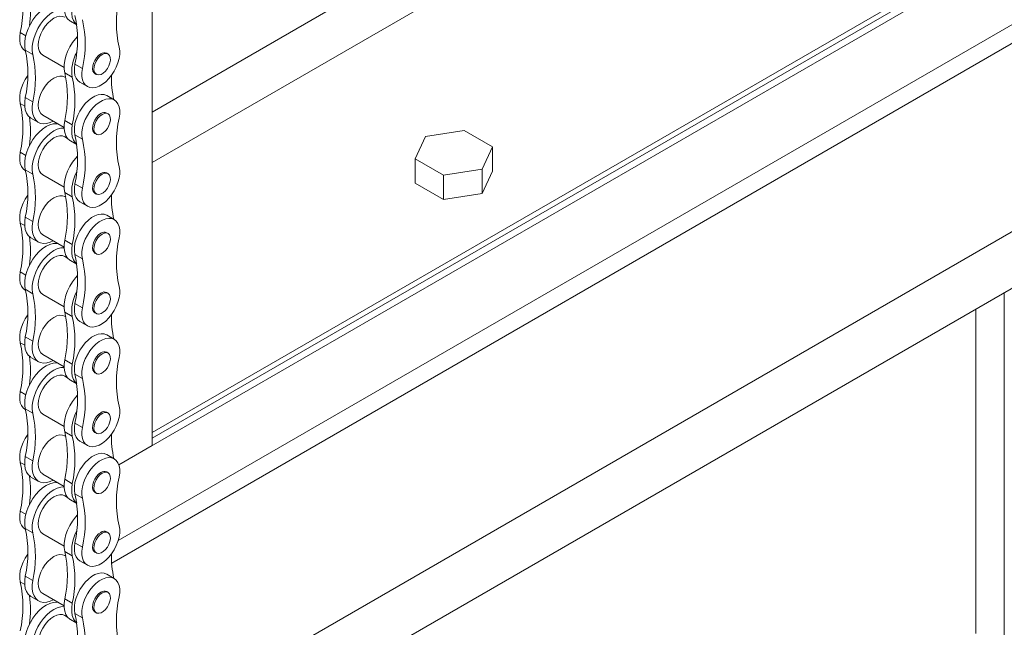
# Model space of a CAD drawing. Header units: millimetres. Extents: x 525 to 29324, y 175 to 20618.
# Tile 454 of 588: x 24885 to 25311, y 12647 to 12911. Entities that reach past the tile are written whole.
import ezdxf

# ---------------------------------------------------------------- set-up
doc = ezdxf.new("R2010")
doc.units = ezdxf.units.MM
doc.linetypes.add('SLD-Continua', pattern=[0])

msp = doc.modelspace()

# ---------------------------------------------------------------- linework, layer by layer
at = {"color": 7, "linetype": 'SLD-Continua', "lineweight": 18, "ltscale": 35}
for p, q in [((24941.9, 13296.33), (24941.9, 12726.29)), ((24941.9, 13296.33), (24941.9, 12726.29)), ((24941.9, 13296.33), (24941.9, 12726.29)), ((24941.9, 13296.33), (24941.9, 12726.29)), ((24941.9, 13296.33), (24941.9, 12726.29)), ((24941.9, 13296.33), (24941.9, 12726.29)), ((24941.9, 13296.33), (24941.9, 12726.29)), ((24941.9, 13296.33), (24941.9, 12726.29)), ((24941.9, 12848.91), (25406.21, 13116.88)), ((24941.9, 12848.91), (25406.21, 13116.88)), ((24941.9, 12848.91), (25406.21, 13116.88)), ((24941.9, 12848.91), (25406.21, 13116.88)), ((24941.9, 12848.91), (25406.21, 13116.88)), ((24941.9, 12848.91), (25406.21, 13116.88)), ((24941.9, 12848.91), (25406.21, 13116.88)), ((24941.9, 12848.91), (25406.21, 13116.88)), ((24941.9, 12870.82), (25310.14, 13083.35)), ((24941.9, 12870.82), (25310.14, 13083.35)), ((24941.9, 12870.82), (25310.14, 13083.35)), ((24941.9, 12870.82), (25310.14, 13083.35)), ((24941.9, 12870.82), (25310.14, 13083.35)), ((24941.9, 12870.82), (25310.14, 13083.35)), ((24941.9, 12870.82), (25310.14, 13083.35)), ((24941.9, 12870.82), (25310.14, 13083.35)), ((24927.46, 12717.95), (25514.81, 13056.94)), ((24927.46, 12717.95), (25514.81, 13056.94)), ((24927.46, 12717.95), (25514.81, 13056.94)), ((24927.46, 12717.95), (25514.81, 13056.94)), ((24927.46, 12717.95), (25514.81, 13056.94)), ((24927.46, 12717.95), (25514.81, 13056.94)), ((24927.46, 12717.95), (25514.81, 13056.94)), ((24927.46, 12717.95), (25514.81, 13056.94)), ((25478, 13041.28), (24941.9, 12731.87)), ((25478, 13041.28), (24941.9, 12731.87)), ((25478, 13041.28), (24941.9, 12731.87)), ((25478, 13041.28), (24941.9, 12731.87)), ((25478, 13041.28), (24941.9, 12731.87)), ((25478, 13041.28), (24941.9, 12731.87)), ((25478, 13041.28), (24941.9, 12731.87)), ((25478, 13041.28), (24941.9, 12731.87)), ((24941.9, 12729.5), (25480.05, 13040.09)), ((24941.9, 12729.5), (25480.05, 13040.09)), ((24941.9, 12729.5), (25480.05, 13040.09)), ((24941.9, 12729.5), (25480.05, 13040.09)), ((24941.9, 12729.5), (25480.05, 13040.09)), ((24941.9, 12729.5), (25480.05, 13040.09)), ((24941.9, 12729.5), (25480.05, 13040.09)), ((24941.9, 12729.5), (25480.05, 13040.09)), ((25517.26, 13025.69), (24927.25, 12685.17)), ((25517.26, 13025.69), (24927.25, 12685.17)), ((25517.26, 13025.69), (24927.25, 12685.17)), ((25514.82, 13016.12), (24924.39, 12675.35)), ((25514.82, 13016.12), (24924.39, 12675.35)), ((25514.82, 13016.12), (24924.39, 12675.35)), ((25513.83, 12933.88), (24926.54, 12594.93)), ((25513.83, 12933.88), (24926.54, 12594.93)), ((25513.83, 12933.88), (24926.54, 12594.93)), ((24906.5, 12910.19), (24909.26, 12908.6)), ((24924.59, 12569.3), (25514.01, 12909.49)), ((24924.59, 12569.3), (25514.01, 12909.49)), ((24924.59, 12569.3), (25514.01, 12909.49)), ((24924.59, 12569.3), (25514.01, 12909.49)), ((24924.59, 12569.3), (25514.01, 12909.49)), ((24924.59, 12569.3), (25514.01, 12909.49)), ((24924.59, 12569.3), (25514.01, 12909.49)), ((24924.59, 12569.3), (25514.01, 12909.49)), ((24924.59, 12569.3), (25514.01, 12909.49)), ((24924.59, 12569.3), (25514.01, 12909.49)), ((24884.75, 12905.28), (24887.15, 12903.89)), ((24886.89, 12897.41), (24887.05, 12897.32)), ((24886.95, 12897.69), (24890.22, 12895.81)), ((24894.51, 12895.43), (24903.77, 12890.09)), ((24922.81, 12895.98), (24922.22, 12896.32)), ((24911.72, 12889.71), (24908.45, 12891.6)), ((24907.32, 12885.94), (24904.05, 12887.82)), ((24917.13, 12887.5), (24917.72, 12887.16)), ((24904.51, 12885.73), (24904.04, 12886)), ((24910.6, 12883.73), (24913.87, 12881.84)), ((24884.75, 12874.56), (24886.69, 12873.44)), ((24886.95, 12877.07), (24890.22, 12875.18)), ((24925.49, 12876.05), (24922.22, 12877.93)), ((24922.81, 12870.05), (24922.22, 12870.39)), ((24889.41, 12868.2), (24892.67, 12866.31)), ((24894.51, 12869.51), (24903.77, 12864.16)), ((24907.32, 12865.31), (24904.05, 12867.2)), ((24917.13, 12861.57), (24917.72, 12861.23)), ((25077.2, 12862.83), (25060.47, 12860.25)), ((25077.2, 12862.83), (25060.47, 12860.25)), ((25077.2, 12862.83), (25060.47, 12860.25)), ((25089.44, 12855.77), (25077.2, 12862.83)), ((25089.44, 12855.77), (25077.2, 12862.83)), ((25089.44, 12855.77), (25077.2, 12862.83)), ((24905.29, 12859.35), (24904.04, 12860.08)), ((24906.5, 12858.33), (24909.26, 12856.74)), ((24911.72, 12859), (24908.45, 12860.88)), ((25060.47, 12860.25), (25055.98, 12850.59)), ((25060.47, 12860.25), (25055.98, 12850.59)), ((25060.47, 12860.25), (25055.98, 12850.59)), ((24884.75, 12853.42), (24887.15, 12852.03)), ((25084.96, 12846.11), (25089.44, 12855.77)), ((25084.96, 12846.11), (25089.44, 12855.77)), ((25084.96, 12846.11), (25089.44, 12855.77)), ((25089.44, 12845.15), (25089.44, 12855.77)), ((25089.44, 12845.15), (25089.44, 12855.77)), ((25089.44, 12845.15), (25089.44, 12855.77)), ((25055.98, 12850.59), (25068.23, 12843.52)), ((25055.98, 12839.98), (25055.98, 12850.59)), ((25055.98, 12850.59), (25068.23, 12843.52)), ((25055.98, 12839.98), (25055.98, 12850.59)), ((25055.98, 12850.59), (25068.23, 12843.52)), ((25055.98, 12839.98), (25055.98, 12850.59)), ((24886.89, 12845.55), (24887.05, 12845.46)), ((24886.95, 12845.83), (24890.22, 12843.95)), ((24922.81, 12844.13), (24922.22, 12844.47)), ((25068.23, 12843.52), (25084.96, 12846.11)), ((25068.23, 12843.52), (25084.96, 12846.11)), ((25068.23, 12843.52), (25084.96, 12846.11)), ((25084.96, 12835.49), (25084.96, 12846.11)), ((25084.96, 12835.49), (25084.96, 12846.11)), ((25084.96, 12835.49), (25084.96, 12846.11)), ((25084.96, 12835.49), (25089.44, 12845.15)), ((25084.96, 12835.49), (25089.44, 12845.15)), ((25084.96, 12835.49), (25089.44, 12845.15)), ((24894.51, 12843.58), (24903.77, 12838.24)), ((24911.72, 12837.85), (24908.45, 12839.74)), ((25055.98, 12839.98), (25068.23, 12832.91)), ((25055.98, 12839.98), (25068.23, 12832.91)), ((25055.98, 12839.98), (25068.23, 12832.91)), ((25068.23, 12832.91), (25068.23, 12843.52)), ((25068.23, 12832.91), (25068.23, 12843.52)), ((25068.23, 12832.91), (25068.23, 12843.52)), ((24907.32, 12834.08), (24904.05, 12835.97)), ((24917.13, 12835.64), (24917.72, 12835.3)), ((25068.23, 12832.91), (25084.96, 12835.49)), ((25068.23, 12832.91), (25084.96, 12835.49)), ((25068.23, 12832.91), (25084.96, 12835.49)), ((24904.51, 12833.88), (24904.04, 12834.15)), ((24910.6, 12831.87), (24913.87, 12829.98)), ((24884.75, 12822.71), (24886.69, 12821.58)), ((24886.95, 12825.21), (24890.22, 12823.32)), ((24925.49, 12824.19), (24922.22, 12826.08)), ((24922.81, 12818.2), (24922.22, 12818.54)), ((24889.41, 12816.34), (24892.67, 12814.46)), ((24894.51, 12817.65), (24903.77, 12812.31)), ((24907.32, 12813.46), (24904.05, 12815.34)), ((24905.29, 12807.49), (24904.04, 12808.22)), ((24906.5, 12806.47), (24909.26, 12804.88)), ((24911.72, 12807.14), (24908.45, 12809.03)), ((24917.13, 12809.71), (24917.72, 12809.37)), ((24884.75, 12801.56), (24887.15, 12800.18)), ((24886.89, 12793.69), (24887.05, 12793.61)), ((24886.95, 12793.98), (24890.22, 12792.09)), ((24894.51, 12791.72), (24903.77, 12786.38)), ((24922.81, 12792.27), (24922.22, 12792.61)), ((25311.36, 12578.2), (25311.36, 12792.53)), ((25311.36, 12578.2), (25311.36, 12792.53)), ((25311.36, 12578.2), (25311.36, 12792.53)), ((25311.36, 12578.2), (25311.36, 12792.53)), ((25311.36, 12578.2), (25311.36, 12792.53)), ((25311.36, 12578.2), (25311.36, 12792.53)), ((25311.36, 12578.2), (25311.36, 12792.53)), ((25311.36, 12578.2), (25311.36, 12792.53)), ((25311.36, 12578.2), (25311.36, 12792.53)), ((25311.36, 12578.2), (25311.36, 12792.53)), ((24911.72, 12786), (24908.45, 12787.88)), ((25298.99, 12644.81), (25298.99, 12785.38)), ((25298.99, 12644.81), (25298.99, 12785.38)), ((25298.99, 12644.81), (25298.99, 12785.38)), ((25298.99, 12644.81), (25298.99, 12785.38)), ((25298.99, 12644.81), (25298.99, 12785.38)), ((25298.99, 12644.81), (25298.99, 12785.38)), ((25298.99, 12644.81), (25298.99, 12785.38)), ((25298.99, 12644.81), (25298.99, 12785.38)), ((25298.99, 12644.81), (25298.99, 12785.38)), ((25298.99, 12644.81), (25298.99, 12785.38)), ((24904.51, 12782.02), (24904.04, 12782.29)), ((24907.32, 12782.22), (24904.05, 12784.11)), ((24910.6, 12780.01), (24913.87, 12778.13)), ((24917.13, 12783.78), (24917.72, 12783.44)), ((24886.95, 12773.35), (24890.22, 12771.47)), ((24925.49, 12772.34), (24922.22, 12774.22)), ((24884.75, 12770.85), (24886.69, 12769.73)), ((24889.41, 12764.49), (24892.67, 12762.6)), ((24894.51, 12765.79), (24903.77, 12760.45)), ((24907.32, 12761.6), (24904.05, 12763.48)), ((24922.81, 12766.34), (24922.22, 12766.68)), ((24905.29, 12755.64), (24904.04, 12756.36)), ((24906.5, 12754.62), (24909.26, 12753.03)), ((24911.72, 12755.28), (24908.45, 12757.17)), ((24917.13, 12757.85), (24917.72, 12757.52)), ((24884.75, 12749.71), (24887.15, 12748.32)), ((24886.89, 12741.84), (24887.05, 12741.75)), ((24886.95, 12742.12), (24890.22, 12740.24)), ((24894.51, 12739.86), (24903.77, 12734.52)), ((24922.81, 12740.41), (24922.22, 12740.75)), ((24911.72, 12734.14), (24908.45, 12736.03)), ((24904.51, 12730.16), (24904.04, 12730.43)), ((24907.32, 12730.37), (24904.05, 12732.25)), ((24917.13, 12731.93), (24917.72, 12731.59)), ((24910.6, 12728.16), (24913.87, 12726.27)), ((24927.46, 12717.95), (24941.9, 12726.29)), ((24927.46, 12717.95), (24941.9, 12726.29)), ((24927.46, 12717.95), (24941.9, 12726.29)), ((24927.46, 12717.95), (24941.9, 12726.29)), ((24927.46, 12717.95), (24941.9, 12726.29)), ((24927.46, 12717.95), (24941.9, 12726.29)), ((24927.46, 12717.95), (24941.9, 12726.29)), ((24927.46, 12717.95), (24941.9, 12726.29)), ((24886.95, 12721.5), (24890.22, 12719.61)), ((24925.49, 12720.48), (24922.22, 12722.36)), ((24884.75, 12718.99), (24886.69, 12717.87)), ((24889.41, 12712.63), (24892.67, 12710.74)), ((24894.51, 12713.93), (24903.77, 12708.59)), ((24907.32, 12709.74), (24904.05, 12711.63)), ((24922.81, 12714.48), (24922.22, 12714.82)), ((24905.29, 12703.78), (24904.04, 12704.51)), ((24911.72, 12703.43), (24908.45, 12705.31)), ((24917.13, 12706), (24917.72, 12705.66)), ((24906.5, 12702.76), (24909.26, 12701.17)), ((24884.75, 12697.85), (24887.15, 12696.46)), ((24886.95, 12690.26), (24890.22, 12688.38)), ((24886.89, 12689.98), (24887.05, 12689.89)), ((24894.51, 12688.01), (24903.77, 12682.67)), ((24922.81, 12688.56), (24922.22, 12688.89)), ((24911.72, 12682.28), (24908.45, 12684.17)), ((24904.51, 12678.31), (24904.04, 12678.58)), ((24907.32, 12678.51), (24904.05, 12680.4)), ((24917.13, 12680.07), (24917.72, 12679.73)), ((24910.6, 12676.3), (24913.87, 12674.41)), ((24886.95, 12669.64), (24890.22, 12667.75)), ((24925.49, 12668.62), (24922.22, 12670.51)), ((24884.75, 12667.14), (24886.69, 12666.01)), ((24889.41, 12660.77), (24892.67, 12658.89)), ((24894.51, 12662.08), (24903.77, 12656.74)), ((24922.81, 12662.63), (24922.22, 12662.97)), ((24907.32, 12657.89), (24904.05, 12659.77)), ((24905.29, 12651.92), (24904.04, 12652.65)), ((24911.72, 12651.57), (24908.45, 12653.46)), ((24917.13, 12654.14), (24917.72, 12653.8)), ((24906.5, 12650.9), (24909.26, 12649.31))]:
    msp.add_line(p, q, dxfattribs=at)
at = {"color": 7, "linetype": 'SLD-Continua', "lineweight": 18, "ltscale": 35, "flags": 128}
for points in [[(24901.12, 12917.55), (24900.46, 12917.62), (24899.04, 12917.52), (24897.55, 12917.1), (24896.01, 12916.36), (24894.47, 12915.32), (24892.98, 12914.02), (24891.56, 12912.49), (24890.27, 12910.77), (24889.14, 12908.91), (24888.19, 12906.95), (24887.45, 12904.96), (24886.95, 12902.99), (24886.7, 12901.08), (24886.7, 12899.3), (24886.95, 12897.69)], [(24904.05, 12919.06), (24903.8, 12917.15), (24903.8, 12915.37), (24904.05, 12913.76), (24904.55, 12912.36), (24905.29, 12911.22), (24906.23, 12910.36), (24906.5, 12910.19)], [(24907.32, 12917.17), (24907.06, 12915.27), (24907.06, 12913.48), (24907.32, 12911.87), (24907.82, 12910.47), (24908.55, 12909.33), (24909.25, 12908.65)], [(24903.78, 12915.73), (24903.72, 12915.74), (24902.31, 12915.64), (24900.81, 12915.21), (24899.28, 12914.47), (24897.74, 12913.44), (24896.24, 12912.14), (24894.83, 12910.6), (24893.54, 12908.88), (24892.4, 12907.02), (24891.45, 12905.07), (24890.72, 12903.08), (24890.22, 12901.1), (24889.97, 12899.2), (24889.97, 12897.42), (24890.22, 12895.81)], [(24904.04, 12911.93), (24903.02, 12912.31), (24901.85, 12912.36), (24900.59, 12912.07), (24899.28, 12911.46), (24897.96, 12910.55), (24896.7, 12909.38), (24895.53, 12907.99), (24894.51, 12906.43), (24893.68, 12904.77), (24893.05, 12903.07), (24892.67, 12901.39), (24892.54, 12899.8), (24892.67, 12898.35), (24893.05, 12897.12), (24893.68, 12896.13), (24894.51, 12895.43), (24894.51, 12895.43)], [(24884.75, 12905.28), (24884.51, 12903.51), (24884.52, 12901.87), (24884.78, 12900.4), (24885.27, 12899.13), (24885.99, 12898.12), (24886.89, 12897.41)], [(24909.56, 12903.63), (24908.66, 12902.62), (24907.37, 12900.9), (24906.23, 12899.04), (24905.29, 12897.09), (24904.55, 12895.09), (24904.05, 12893.12), (24903.8, 12891.22), (24903.8, 12889.43), (24904.05, 12887.82)], [(24911.72, 12889.71), (24911.48, 12887.95), (24911.49, 12886.3), (24911.75, 12884.83), (24912.24, 12883.57), (24912.96, 12882.56), (24913.88, 12881.83), (24914.98, 12881.41), (24916.21, 12881.3), (24917.56, 12881.51), (24918.96, 12882.04), (24920.39, 12882.86), (24921.8, 12883.96), (24923.14, 12885.3), (24924.37, 12886.83), (24925.47, 12888.52), (24926.39, 12890.31), (24927.11, 12892.15), (24927.61, 12893.98), (24927.86, 12895.75), (24927.87, 12897.4), (24927.63, 12898.89)], [(24919.68, 12896.07), (24918.7, 12895.35), (24917.8, 12894.38), (24917.04, 12893.23), (24916.48, 12891.98), (24916.15, 12890.72), (24916.08, 12889.55), (24916.28, 12888.56), (24916.73, 12887.81), (24917.13, 12887.5)], [(24920.26, 12895.73), (24919.29, 12895.02), (24918.39, 12894.05), (24917.63, 12892.89), (24917.06, 12891.64), (24916.73, 12890.38), (24916.67, 12889.21), (24916.87, 12888.22), (24917.32, 12887.47), (24917.99, 12887.03), (24918.83, 12886.93), (24919.77, 12887.17), (24920.75, 12887.73), (24921.7, 12888.58), (24922.54, 12889.66), (24923.21, 12890.87), (24923.66, 12892.14), (24923.86, 12893.36), (24923.79, 12894.45), (24923.46, 12895.33), (24922.9, 12895.93), (24922.13, 12896.21), (24921.23, 12896.14), (24920.26, 12895.73)], [(24908.45, 12891.6), (24908.22, 12889.83), (24908.22, 12888.19), (24908.48, 12886.71), (24908.97, 12885.45), (24909.69, 12884.44), (24910.6, 12883.73)], [(24888.05, 12886.68), (24888.01, 12886.62), (24886.91, 12884.93), (24885.99, 12883.14), (24885.27, 12881.31), (24884.78, 12879.47), (24884.52, 12877.7), (24884.51, 12876.05), (24884.75, 12874.56)], [(24904.04, 12886), (24903.02, 12886.38), (24901.85, 12886.43), (24900.59, 12886.14), (24899.28, 12885.53), (24897.96, 12884.63), (24896.7, 12883.45), (24895.53, 12882.06), (24894.51, 12880.51), (24893.68, 12878.84), (24893.05, 12877.14), (24892.67, 12875.46), (24892.54, 12873.87), (24892.67, 12872.42), (24893.05, 12871.19), (24893.68, 12870.2), (24894.51, 12869.51), (24894.51, 12869.51)], [(24922.22, 12877.93), (24922.2, 12877.94), (24921.11, 12878.37), (24919.87, 12878.47), (24918.53, 12878.26), (24917.12, 12877.74), (24915.7, 12876.91), (24914.29, 12875.82), (24912.95, 12874.48), (24911.71, 12872.94), (24910.61, 12871.25), (24909.69, 12869.46), (24908.97, 12867.62), (24908.48, 12865.79), (24908.22, 12864.02), (24908.22, 12862.37), (24908.45, 12860.88)], [(24886.95, 12877.07), (24886.7, 12875.16), (24886.7, 12873.38), (24886.95, 12871.77), (24887.45, 12870.37), (24888.19, 12869.23), (24889.14, 12868.37), (24889.41, 12868.2)], [(24890.22, 12875.18), (24889.97, 12873.28), (24889.97, 12871.49), (24890.22, 12869.88), (24890.72, 12868.49), (24891.45, 12867.34), (24892.4, 12866.48), (24893.54, 12865.93), (24894.83, 12865.7), (24896.24, 12865.8), (24897.74, 12866.23), (24899.09, 12866.86)], [(24927.63, 12868.18), (24927.87, 12869.94), (24927.86, 12871.59), (24927.61, 12873.06), (24927.11, 12874.32), (24926.39, 12875.33), (24925.47, 12876.06), (24924.37, 12876.48), (24923.14, 12876.59), (24921.8, 12876.38), (24920.39, 12875.85), (24918.96, 12875.03), (24917.56, 12873.93), (24916.21, 12872.59), (24914.98, 12871.06), (24913.88, 12869.37), (24912.96, 12867.58), (24912.24, 12865.74), (24911.75, 12863.91), (24911.49, 12862.14), (24911.48, 12860.49), (24911.72, 12859)], [(24919.68, 12870.14), (24918.7, 12869.43), (24917.8, 12868.46), (24917.04, 12867.3), (24916.48, 12866.05), (24916.15, 12864.79), (24916.08, 12863.62), (24916.28, 12862.63), (24916.73, 12861.88), (24917.13, 12861.57)], [(24920.26, 12869.8), (24919.29, 12869.09), (24918.39, 12868.12), (24917.63, 12866.96), (24917.06, 12865.71), (24916.73, 12864.45), (24916.67, 12863.28), (24916.87, 12862.29), (24917.32, 12861.54), (24917.99, 12861.1), (24918.83, 12861), (24919.77, 12861.24), (24920.75, 12861.8), (24921.7, 12862.65), (24922.54, 12863.73), (24923.21, 12864.94), (24923.66, 12866.21), (24923.86, 12867.43), (24923.79, 12868.52), (24923.46, 12869.4), (24922.9, 12870), (24922.13, 12870.28), (24921.23, 12870.21), (24920.26, 12869.8)], [(24901.12, 12865.69), (24900.46, 12865.77), (24899.04, 12865.67), (24897.55, 12865.24), (24896.01, 12864.5), (24894.47, 12863.46), (24892.98, 12862.16), (24891.56, 12860.63), (24890.27, 12858.91), (24889.14, 12857.05), (24888.19, 12855.1), (24887.45, 12853.11), (24886.95, 12851.13), (24886.7, 12849.23), (24886.7, 12847.45), (24886.95, 12845.83)], [(24904.05, 12867.2), (24903.8, 12865.29), (24903.8, 12863.51), (24904.05, 12861.9), (24904.55, 12860.5), (24905.29, 12859.36), (24906.23, 12858.5), (24906.5, 12858.33)], [(24907.32, 12865.31), (24907.06, 12863.41), (24907.06, 12861.63), (24907.32, 12860.01), (24907.82, 12858.62), (24908.55, 12857.47), (24909.25, 12856.8)], [(24903.78, 12863.88), (24903.72, 12863.88), (24902.31, 12863.78), (24900.81, 12863.35), (24899.28, 12862.61), (24897.74, 12861.58), (24896.24, 12860.28), (24894.83, 12858.75), (24893.54, 12857.03), (24892.4, 12855.16), (24891.45, 12853.21), (24890.72, 12851.22), (24890.22, 12849.25), (24889.97, 12847.34), (24889.97, 12845.56), (24890.22, 12843.95)], [(24904.04, 12860.08), (24903.02, 12860.45), (24901.85, 12860.5), (24900.59, 12860.21), (24899.28, 12859.6), (24897.96, 12858.7), (24896.7, 12857.53), (24895.53, 12856.13), (24894.51, 12854.58), (24893.68, 12852.92), (24893.05, 12851.21), (24892.67, 12849.53), (24892.54, 12847.94), (24892.67, 12846.5), (24893.05, 12845.26), (24893.68, 12844.27), (24894.51, 12843.58), (24894.51, 12843.58)], [(24884.75, 12853.42), (24884.51, 12851.66), (24884.52, 12850.01), (24884.78, 12848.54), (24885.27, 12847.28), (24885.99, 12846.27), (24886.89, 12845.55)], [(24909.56, 12851.77), (24908.66, 12850.76), (24907.37, 12849.04), (24906.23, 12847.18), (24905.29, 12845.23), (24904.55, 12843.24), (24904.05, 12841.26), (24903.8, 12839.36), (24903.8, 12837.58), (24904.05, 12835.97)], [(24911.72, 12837.85), (24911.48, 12836.09), (24911.49, 12834.45), (24911.75, 12832.97), (24912.24, 12831.71), (24912.96, 12830.7), (24913.88, 12829.97), (24914.98, 12829.55), (24916.21, 12829.44), (24917.56, 12829.66), (24918.96, 12830.18), (24920.39, 12831.01), (24921.8, 12832.1), (24923.14, 12833.44), (24924.37, 12834.97), (24925.47, 12836.66), (24926.39, 12838.45), (24927.11, 12840.29), (24927.61, 12842.13), (24927.86, 12843.89), (24927.87, 12845.55), (24927.63, 12847.04)], [(24919.68, 12844.21), (24918.7, 12843.5), (24917.8, 12842.53), (24917.04, 12841.37), (24916.48, 12840.12), (24916.15, 12838.86), (24916.08, 12837.69), (24916.28, 12836.7), (24916.73, 12835.95), (24917.13, 12835.64)], [(24920.26, 12843.87), (24919.29, 12843.16), (24918.39, 12842.19), (24917.63, 12841.03), (24917.06, 12839.78), (24916.73, 12838.52), (24916.67, 12837.36), (24916.87, 12836.36), (24917.32, 12835.62), (24917.99, 12835.17), (24918.83, 12835.07), (24919.77, 12835.31), (24920.75, 12835.87), (24921.7, 12836.73), (24922.54, 12837.8), (24923.21, 12839.01), (24923.66, 12840.28), (24923.86, 12841.5), (24923.79, 12842.6), (24923.46, 12843.47), (24922.9, 12844.07), (24922.13, 12844.35), (24921.23, 12844.28), (24920.26, 12843.87)], [(24908.45, 12839.74), (24908.22, 12837.98), (24908.22, 12836.33), (24908.48, 12834.86), (24908.97, 12833.6), (24909.69, 12832.59), (24910.6, 12831.87)], [(24888.05, 12834.83), (24888.01, 12834.77), (24886.91, 12833.08), (24885.99, 12831.29), (24885.27, 12829.45), (24884.78, 12827.62), (24884.52, 12825.85), (24884.51, 12824.19), (24884.75, 12822.71)], [(24904.04, 12834.15), (24903.02, 12834.53), (24901.85, 12834.57), (24900.59, 12834.29), (24899.28, 12833.68), (24897.96, 12832.77), (24896.7, 12831.6), (24895.53, 12830.21), (24894.51, 12828.65), (24893.68, 12826.99), (24893.05, 12825.28), (24892.67, 12823.6), (24892.54, 12822.01), (24892.67, 12820.57), (24893.05, 12819.33), (24893.68, 12818.34), (24894.51, 12817.65), (24894.51, 12817.65)], [(24886.95, 12825.21), (24886.7, 12823.31), (24886.7, 12821.52), (24886.95, 12819.91), (24887.45, 12818.51), (24888.19, 12817.37), (24889.14, 12816.51), (24889.41, 12816.34)], [(24890.22, 12823.32), (24889.97, 12821.42), (24889.97, 12819.64), (24890.22, 12818.03), (24890.72, 12816.63), (24891.45, 12815.49), (24892.4, 12814.63), (24893.54, 12814.07), (24894.83, 12813.84), (24896.24, 12813.94), (24897.74, 12814.37), (24899.09, 12815.01)], [(24922.22, 12826.08), (24922.2, 12826.09), (24921.11, 12826.51), (24919.87, 12826.62), (24918.53, 12826.4), (24917.12, 12825.88), (24915.7, 12825.05), (24914.29, 12823.96), (24912.95, 12822.62), (24911.71, 12821.09), (24910.61, 12819.4), (24909.69, 12817.61), (24908.97, 12815.77), (24908.48, 12813.94), (24908.22, 12812.17), (24908.22, 12810.51), (24908.45, 12809.03)], [(24927.63, 12816.32), (24927.87, 12818.09), (24927.86, 12819.73), (24927.61, 12821.2), (24927.11, 12822.46), (24926.39, 12823.47), (24925.47, 12824.2), (24924.37, 12824.63), (24923.14, 12824.73), (24921.8, 12824.52), (24920.39, 12823.99), (24918.96, 12823.17), (24917.56, 12822.07), (24916.21, 12820.74), (24914.98, 12819.2), (24913.88, 12817.51), (24912.96, 12815.72), (24912.24, 12813.88), (24911.75, 12812.05), (24911.49, 12810.28), (24911.48, 12808.63), (24911.72, 12807.14)], [(24920.26, 12817.95), (24919.29, 12817.23), (24918.39, 12816.26), (24917.63, 12815.11), (24917.06, 12813.85), (24916.73, 12812.6), (24916.67, 12811.43), (24916.87, 12810.43), (24917.32, 12809.69), (24917.99, 12809.25), (24918.83, 12809.14), (24919.77, 12809.38), (24920.75, 12809.95), (24921.7, 12810.8), (24922.54, 12811.87), (24923.21, 12813.08), (24923.66, 12814.35), (24923.86, 12815.58), (24923.79, 12816.67), (24923.46, 12817.55), (24922.9, 12818.15), (24922.13, 12818.42), (24921.23, 12818.35), (24920.26, 12817.95)], [(24904.05, 12815.34), (24903.8, 12813.44), (24903.8, 12811.65), (24904.05, 12810.04), (24904.55, 12808.65), (24905.29, 12807.5), (24906.23, 12806.64), (24906.5, 12806.47)], [(24919.68, 12818.28), (24918.7, 12817.57), (24917.8, 12816.6), (24917.04, 12815.44), (24916.48, 12814.19), (24916.15, 12812.93), (24916.08, 12811.77), (24916.28, 12810.77), (24916.73, 12810.03), (24917.13, 12809.71)], [(24901.12, 12813.83), (24900.46, 12813.91), (24899.04, 12813.81), (24897.55, 12813.38), (24896.01, 12812.64), (24894.47, 12811.61), (24892.98, 12810.31), (24891.56, 12808.78), (24890.27, 12807.06), (24889.14, 12805.19), (24888.19, 12803.24), (24887.45, 12801.25), (24886.95, 12799.27), (24886.7, 12797.37), (24886.7, 12795.59), (24886.95, 12793.98)], [(24903.78, 12812.02), (24903.72, 12812.02), (24902.31, 12811.92), (24900.81, 12811.5), (24899.28, 12810.76), (24897.74, 12809.72), (24896.24, 12808.42), (24894.83, 12806.89), (24893.54, 12805.17), (24892.4, 12803.31), (24891.45, 12801.35), (24890.72, 12799.36), (24890.22, 12797.39), (24889.97, 12795.48), (24889.97, 12793.7), (24890.22, 12792.09)], [(24907.32, 12813.46), (24907.06, 12811.55), (24907.06, 12809.77), (24907.32, 12808.16), (24907.82, 12806.76), (24908.55, 12805.62), (24909.25, 12804.94)], [(24904.04, 12808.22), (24903.02, 12808.6), (24901.85, 12808.64), (24900.59, 12808.36), (24899.28, 12807.75), (24897.96, 12806.84), (24896.7, 12805.67), (24895.53, 12804.28), (24894.51, 12802.72), (24893.68, 12801.06), (24893.05, 12799.36), (24892.67, 12797.67), (24892.54, 12796.08), (24892.67, 12794.64), (24893.05, 12793.4), (24893.68, 12792.42), (24894.51, 12791.72), (24894.51, 12791.72)], [(24884.75, 12801.56), (24884.51, 12799.8), (24884.52, 12798.16), (24884.78, 12796.68), (24885.27, 12795.42), (24885.99, 12794.41), (24886.89, 12793.69)], [(24909.56, 12799.92), (24908.66, 12798.91), (24907.37, 12797.19), (24906.23, 12795.33), (24905.29, 12793.37), (24904.55, 12791.38), (24904.05, 12789.41), (24903.8, 12787.5), (24903.8, 12785.72), (24904.05, 12784.11)], [(24911.72, 12786), (24911.48, 12784.23), (24911.49, 12782.59), (24911.75, 12781.12), (24912.24, 12779.86), (24912.96, 12778.85), (24913.88, 12778.12), (24914.98, 12777.69), (24916.21, 12777.59), (24917.56, 12777.8), (24918.96, 12778.33), (24920.39, 12779.15), (24921.8, 12780.25), (24923.14, 12781.58), (24924.37, 12783.12), (24925.47, 12784.81), (24926.39, 12786.6), (24927.11, 12788.44), (24927.61, 12790.27), (24927.86, 12792.04), (24927.87, 12793.69), (24927.63, 12795.18)], [(24919.68, 12792.36), (24918.7, 12791.64), (24917.8, 12790.67), (24917.04, 12789.52), (24916.48, 12788.26), (24916.15, 12787.01), (24916.08, 12785.84), (24916.28, 12784.84), (24916.73, 12784.1), (24917.13, 12783.78)], [(24920.26, 12792.02), (24919.29, 12791.3), (24918.39, 12790.33), (24917.63, 12789.18), (24917.06, 12787.93), (24916.73, 12786.67), (24916.67, 12785.5), (24916.87, 12784.5), (24917.32, 12783.76), (24917.99, 12783.32), (24918.83, 12783.21), (24919.77, 12783.45), (24920.75, 12784.02), (24921.7, 12784.87), (24922.54, 12785.94), (24923.21, 12787.16), (24923.66, 12788.42), (24923.86, 12789.65), (24923.79, 12790.74), (24923.46, 12791.62), (24922.9, 12792.22), (24922.13, 12792.49), (24921.23, 12792.42), (24920.26, 12792.02)], [(24908.45, 12787.88), (24908.22, 12786.12), (24908.22, 12784.48), (24908.48, 12783), (24908.97, 12781.74), (24909.69, 12780.73), (24910.6, 12780.01)], [(24888.05, 12782.97), (24888.01, 12782.91), (24886.91, 12781.22), (24885.99, 12779.43), (24885.27, 12777.59), (24884.78, 12775.76), (24884.52, 12773.99), (24884.51, 12772.34), (24884.75, 12770.85)], [(24904.04, 12782.29), (24903.02, 12782.67), (24901.85, 12782.72), (24900.59, 12782.43), (24899.28, 12781.82), (24897.96, 12780.91), (24896.7, 12779.74), (24895.53, 12778.35), (24894.51, 12776.79), (24893.68, 12775.13), (24893.05, 12773.43), (24892.67, 12771.75), (24892.54, 12770.15), (24892.67, 12768.71), (24893.05, 12767.47), (24893.68, 12766.49), (24894.51, 12765.79), (24894.51, 12765.79)], [(24886.95, 12773.35), (24886.7, 12771.45), (24886.7, 12769.67), (24886.95, 12768.05), (24887.45, 12766.66), (24888.19, 12765.51), (24889.14, 12764.65), (24889.41, 12764.49)], [(24890.22, 12771.47), (24889.97, 12769.56), (24889.97, 12767.78), (24890.22, 12766.17), (24890.72, 12764.77), (24891.45, 12763.63), (24892.4, 12762.77), (24893.54, 12762.22), (24894.83, 12761.99), (24896.24, 12762.09), (24897.74, 12762.51), (24899.09, 12763.15)], [(24922.22, 12774.22), (24922.2, 12774.23), (24921.11, 12774.65), (24919.87, 12774.76), (24918.53, 12774.55), (24917.12, 12774.02), (24915.7, 12773.2), (24914.29, 12772.1), (24912.95, 12770.77), (24911.71, 12769.23), (24910.61, 12767.54), (24909.69, 12765.75), (24908.97, 12763.91), (24908.48, 12762.08), (24908.22, 12760.31), (24908.22, 12758.66), (24908.45, 12757.17)], [(24927.63, 12764.47), (24927.87, 12766.23), (24927.86, 12767.87), (24927.61, 12769.35), (24927.11, 12770.61), (24926.39, 12771.62), (24925.47, 12772.34), (24924.37, 12772.77), (24923.14, 12772.88), (24921.8, 12772.66), (24920.39, 12772.14), (24918.96, 12771.31), (24917.56, 12770.22), (24916.21, 12768.88), (24914.98, 12767.34), (24913.88, 12765.66), (24912.96, 12763.86), (24912.24, 12762.03), (24911.75, 12760.19), (24911.49, 12758.42), (24911.48, 12756.77), (24911.72, 12755.28)], [(24904.05, 12763.48), (24903.8, 12761.58), (24903.8, 12759.8), (24904.05, 12758.19), (24904.55, 12756.79), (24905.29, 12755.65), (24906.23, 12754.79), (24906.5, 12754.62)], [(24919.68, 12766.43), (24918.7, 12765.71), (24917.8, 12764.74), (24917.04, 12763.59), (24916.48, 12762.34), (24916.15, 12761.08), (24916.08, 12759.91), (24916.28, 12758.91), (24916.73, 12758.17), (24917.13, 12757.85)], [(24920.26, 12766.09), (24919.29, 12765.37), (24918.39, 12764.4), (24917.63, 12763.25), (24917.06, 12762), (24916.73, 12760.74), (24916.67, 12759.57), (24916.87, 12758.58), (24917.32, 12757.83), (24917.99, 12757.39), (24918.83, 12757.28), (24919.77, 12757.52), (24920.75, 12758.09), (24921.7, 12758.94), (24922.54, 12760.01), (24923.21, 12761.23), (24923.66, 12762.49), (24923.86, 12763.72), (24923.79, 12764.81), (24923.46, 12765.69), (24922.9, 12766.29), (24922.13, 12766.56), (24921.23, 12766.5), (24920.26, 12766.09)], [(24901.12, 12761.98), (24900.46, 12762.05), (24899.04, 12761.95), (24897.55, 12761.53), (24896.01, 12760.79), (24894.47, 12759.75), (24892.98, 12758.45), (24891.56, 12756.92), (24890.27, 12755.2), (24889.14, 12753.34), (24888.19, 12751.38), (24887.45, 12749.39), (24886.95, 12747.42), (24886.7, 12745.51), (24886.7, 12743.73), (24886.95, 12742.12)], [(24903.78, 12760.16), (24903.72, 12760.17), (24902.31, 12760.07), (24900.81, 12759.64), (24899.28, 12758.9), (24897.74, 12757.87), (24896.24, 12756.57), (24894.83, 12755.03), (24893.54, 12753.31), (24892.4, 12751.45), (24891.45, 12749.5), (24890.72, 12747.51), (24890.22, 12745.53), (24889.97, 12743.63), (24889.97, 12741.85), (24890.22, 12740.24)], [(24907.32, 12761.6), (24907.06, 12759.69), (24907.06, 12757.91), (24907.32, 12756.3), (24907.82, 12754.9), (24908.55, 12753.76), (24909.25, 12753.08)], [(24904.04, 12756.36), (24903.02, 12756.74), (24901.85, 12756.79), (24900.59, 12756.5), (24899.28, 12755.89), (24897.96, 12754.98), (24896.7, 12753.81), (24895.53, 12752.42), (24894.51, 12750.86), (24893.68, 12749.2), (24893.05, 12747.5), (24892.67, 12745.82), (24892.54, 12744.23), (24892.67, 12742.78), (24893.05, 12741.54), (24893.68, 12740.56), (24894.51, 12739.86), (24894.51, 12739.86)], [(24884.75, 12749.71), (24884.51, 12747.94), (24884.52, 12746.3), (24884.78, 12744.83), (24885.27, 12743.56), (24885.99, 12742.55), (24886.89, 12741.84)], [(24909.56, 12748.06), (24908.66, 12747.05), (24907.37, 12745.33), (24906.23, 12743.47), (24905.29, 12741.52), (24904.55, 12739.52), (24904.05, 12737.55), (24903.8, 12735.65), (24903.8, 12733.86), (24904.05, 12732.25)], [(24911.72, 12734.14), (24911.48, 12732.38), (24911.49, 12730.73), (24911.75, 12729.26), (24912.24, 12728), (24912.96, 12726.99), (24913.88, 12726.26), (24914.98, 12725.84), (24916.21, 12725.73), (24917.56, 12725.94), (24918.96, 12726.47), (24920.39, 12727.29), (24921.8, 12728.39), (24923.14, 12729.73), (24924.37, 12731.26), (24925.47, 12732.95), (24926.39, 12734.74), (24927.11, 12736.58), (24927.61, 12738.41), (24927.86, 12740.18), (24927.87, 12741.83), (24927.63, 12743.32)], [(24919.68, 12740.5), (24918.7, 12739.78), (24917.8, 12738.81), (24917.04, 12737.66), (24916.48, 12736.41), (24916.15, 12735.15), (24916.08, 12733.98), (24916.28, 12732.99), (24916.73, 12732.24), (24917.13, 12731.93)], [(24920.26, 12740.16), (24919.29, 12739.45), (24918.39, 12738.48), (24917.63, 12737.32), (24917.06, 12736.07), (24916.73, 12734.81), (24916.67, 12733.64), (24916.87, 12732.65), (24917.32, 12731.9), (24917.99, 12731.46), (24918.83, 12731.36), (24919.77, 12731.6), (24920.75, 12732.16), (24921.7, 12733.01), (24922.54, 12734.09), (24923.21, 12735.3), (24923.66, 12736.57), (24923.86, 12737.79), (24923.79, 12738.88), (24923.46, 12739.76), (24922.9, 12740.36), (24922.13, 12740.64), (24921.23, 12740.57), (24920.26, 12740.16)], [(24908.45, 12736.03), (24908.22, 12734.26), (24908.22, 12732.62), (24908.48, 12731.14), (24908.97, 12729.88), (24909.69, 12728.87), (24910.6, 12728.16)], [(24888.05, 12731.11), (24888.01, 12731.05), (24886.91, 12729.36), (24885.99, 12727.57), (24885.27, 12725.73), (24884.78, 12723.9), (24884.52, 12722.13), (24884.51, 12720.48), (24884.75, 12718.99)], [(24904.04, 12730.43), (24903.02, 12730.81), (24901.85, 12730.86), (24900.59, 12730.57), (24899.28, 12729.96), (24897.96, 12729.06), (24896.7, 12727.88), (24895.53, 12726.49), (24894.51, 12724.94), (24893.68, 12723.27), (24893.05, 12721.57), (24892.67, 12719.89), (24892.54, 12718.3), (24892.67, 12716.85), (24893.05, 12715.62), (24893.68, 12714.63), (24894.51, 12713.94), (24894.51, 12713.93)], [(24886.95, 12721.5), (24886.7, 12719.59), (24886.7, 12717.81), (24886.95, 12716.2), (24887.45, 12714.8), (24888.19, 12713.66), (24889.14, 12712.8), (24889.41, 12712.63)], [(24922.22, 12722.36), (24922.2, 12722.37), (24921.11, 12722.8), (24919.87, 12722.9), (24918.53, 12722.69), (24917.12, 12722.17), (24915.7, 12721.34), (24914.29, 12720.24), (24912.95, 12718.91), (24911.71, 12717.37), (24910.61, 12715.68), (24909.69, 12713.89), (24908.97, 12712.05), (24908.48, 12710.22), (24908.22, 12708.45), (24908.22, 12706.8), (24908.45, 12705.31)], [(24927.63, 12712.61), (24927.87, 12714.37), (24927.86, 12716.02), (24927.61, 12717.49), (24927.11, 12718.75), (24926.39, 12719.76), (24925.47, 12720.49), (24924.37, 12720.91), (24923.14, 12721.02), (24921.8, 12720.81), (24920.39, 12720.28), (24918.96, 12719.46), (24917.56, 12718.36), (24916.21, 12717.02), (24914.98, 12715.49), (24913.88, 12713.8), (24912.96, 12712.01), (24912.24, 12710.17), (24911.75, 12708.34), (24911.49, 12706.57), (24911.48, 12704.91), (24911.72, 12703.43)], [(24890.22, 12719.61), (24889.97, 12717.71), (24889.97, 12715.92), (24890.22, 12714.31), (24890.72, 12712.92), (24891.45, 12711.77), (24892.4, 12710.91), (24893.54, 12710.36), (24894.83, 12710.13), (24896.24, 12710.23), (24897.74, 12710.66), (24899.09, 12711.29)], [(24904.05, 12711.63), (24903.8, 12709.72), (24903.8, 12707.94), (24904.05, 12706.33), (24904.55, 12704.93), (24905.29, 12703.79), (24906.23, 12702.93), (24906.5, 12702.76)], [(24919.68, 12714.57), (24918.7, 12713.86), (24917.8, 12712.89), (24917.04, 12711.73), (24916.48, 12710.48), (24916.15, 12709.22), (24916.08, 12708.05), (24916.28, 12707.06), (24916.73, 12706.31), (24917.13, 12706)], [(24920.26, 12714.23), (24919.29, 12713.52), (24918.39, 12712.55), (24917.63, 12711.39), (24917.06, 12710.14), (24916.73, 12708.88), (24916.67, 12707.71), (24916.87, 12706.72), (24917.32, 12705.97), (24917.99, 12705.53), (24918.83, 12705.43), (24919.77, 12705.67), (24920.75, 12706.23), (24921.7, 12707.08), (24922.54, 12708.16), (24923.21, 12709.37), (24923.66, 12710.64), (24923.86, 12711.86), (24923.79, 12712.95), (24923.46, 12713.83), (24922.9, 12714.43), (24922.13, 12714.71), (24921.23, 12714.64), (24920.26, 12714.23)], [(24901.12, 12710.12), (24900.46, 12710.2), (24899.04, 12710.1), (24897.55, 12709.67), (24896.01, 12708.93), (24894.47, 12707.89), (24892.98, 12706.59), (24891.56, 12705.06), (24890.27, 12703.34), (24889.14, 12701.48), (24888.19, 12699.53), (24887.45, 12697.54), (24886.95, 12695.56), (24886.7, 12693.66), (24886.7, 12691.87), (24886.95, 12690.26)], [(24903.78, 12708.31), (24903.72, 12708.31), (24902.31, 12708.21), (24900.81, 12707.78), (24899.28, 12707.04), (24897.74, 12706.01), (24896.24, 12704.71), (24894.83, 12703.18), (24893.54, 12701.46), (24892.4, 12699.59), (24891.45, 12697.64), (24890.72, 12695.65), (24890.22, 12693.68), (24889.97, 12691.77), (24889.97, 12689.99), (24890.22, 12688.38)], [(24907.32, 12709.74), (24907.06, 12707.84), (24907.06, 12706.06), (24907.32, 12704.44), (24907.82, 12703.05), (24908.55, 12701.9), (24909.25, 12701.23)], [(24904.04, 12704.51), (24903.02, 12704.88), (24901.85, 12704.93), (24900.59, 12704.64), (24899.28, 12704.03), (24897.96, 12703.13), (24896.7, 12701.95), (24895.53, 12700.56), (24894.51, 12699.01), (24893.68, 12697.35), (24893.05, 12695.64), (24892.67, 12693.96), (24892.54, 12692.37), (24892.67, 12690.93), (24893.05, 12689.69), (24893.68, 12688.7), (24894.51, 12688.01), (24894.51, 12688.01)], [(24884.75, 12697.85), (24884.51, 12696.09), (24884.52, 12694.44), (24884.78, 12692.97), (24885.27, 12691.71), (24885.99, 12690.7), (24886.89, 12689.98)], [(24909.56, 12696.2), (24908.66, 12695.19), (24907.37, 12693.47), (24906.23, 12691.61), (24905.29, 12689.66), (24904.55, 12687.67), (24904.05, 12685.69), (24903.8, 12683.79), (24903.8, 12682.01), (24904.05, 12680.4)], [(24911.72, 12682.28), (24911.48, 12680.52), (24911.49, 12678.88), (24911.75, 12677.4), (24912.24, 12676.14), (24912.96, 12675.13), (24913.88, 12674.4), (24914.98, 12673.98), (24916.21, 12673.87), (24917.56, 12674.09), (24918.96, 12674.61), (24920.39, 12675.44), (24921.8, 12676.53), (24923.14, 12677.87), (24924.37, 12679.4), (24925.47, 12681.09), (24926.39, 12682.88), (24927.11, 12684.72), (24927.61, 12686.56), (24927.86, 12688.32), (24927.87, 12689.98), (24927.63, 12691.47)], [(24919.68, 12688.64), (24918.7, 12687.93), (24917.8, 12686.96), (24917.04, 12685.8), (24916.48, 12684.55), (24916.15, 12683.29), (24916.08, 12682.12), (24916.28, 12681.13), (24916.73, 12680.38), (24917.13, 12680.07)], [(24920.26, 12688.3), (24919.29, 12687.59), (24918.39, 12686.62), (24917.63, 12685.46), (24917.06, 12684.21), (24916.73, 12682.95), (24916.67, 12681.79), (24916.87, 12680.79), (24917.32, 12680.05), (24917.99, 12679.6), (24918.83, 12679.5), (24919.77, 12679.74), (24920.75, 12680.3), (24921.7, 12681.16), (24922.54, 12682.23), (24923.21, 12683.44), (24923.66, 12684.71), (24923.86, 12685.93), (24923.79, 12687.03), (24923.46, 12687.9), (24922.9, 12688.5), (24922.13, 12688.78), (24921.23, 12688.71), (24920.26, 12688.3)], [(24908.45, 12684.17), (24908.22, 12682.41), (24908.22, 12680.76), (24908.48, 12679.29), (24908.97, 12678.03), (24909.69, 12677.02), (24910.6, 12676.3)], [(24888.05, 12679.26), (24888.01, 12679.2), (24886.91, 12677.51), (24885.99, 12675.72), (24885.27, 12673.88), (24884.78, 12672.05), (24884.52, 12670.28), (24884.51, 12668.62), (24884.75, 12667.14)], [(24904.04, 12678.58), (24903.02, 12678.95), (24901.85, 12679), (24900.59, 12678.72), (24899.28, 12678.11), (24897.96, 12677.2), (24896.7, 12676.03), (24895.53, 12674.64), (24894.51, 12673.08), (24893.68, 12671.42), (24893.05, 12669.71), (24892.67, 12668.03), (24892.54, 12666.44), (24892.67, 12665), (24893.05, 12663.76), (24893.68, 12662.77), (24894.51, 12662.08), (24894.51, 12662.08)], [(24886.95, 12669.64), (24886.7, 12667.73), (24886.7, 12665.95), (24886.95, 12664.34), (24887.45, 12662.94), (24888.19, 12661.8), (24889.14, 12660.94), (24889.41, 12660.77)], [(24922.22, 12670.51), (24922.2, 12670.52), (24921.11, 12670.94), (24919.87, 12671.05), (24918.53, 12670.83), (24917.12, 12670.31), (24915.7, 12669.48), (24914.29, 12668.39), (24912.95, 12667.05), (24911.71, 12665.52), (24910.61, 12663.83), (24909.69, 12662.04), (24908.97, 12660.2), (24908.48, 12658.37), (24908.22, 12656.6), (24908.22, 12654.94), (24908.45, 12653.46)], [(24927.63, 12660.75), (24927.87, 12662.52), (24927.86, 12664.16), (24927.61, 12665.63), (24927.11, 12666.89), (24926.39, 12667.9), (24925.47, 12668.63), (24924.37, 12669.05), (24923.14, 12669.16), (24921.8, 12668.95), (24920.39, 12668.42), (24918.96, 12667.6), (24917.56, 12666.5), (24916.21, 12665.17), (24914.98, 12663.63), (24913.88, 12661.94), (24912.96, 12660.15), (24912.24, 12658.31), (24911.75, 12656.48), (24911.49, 12654.71), (24911.48, 12653.06), (24911.72, 12651.57)], [(24890.22, 12667.75), (24889.97, 12665.85), (24889.97, 12664.07), (24890.22, 12662.46), (24890.72, 12661.06), (24891.45, 12659.92), (24892.4, 12659.06), (24893.54, 12658.5), (24894.83, 12658.27), (24896.24, 12658.37), (24897.74, 12658.8), (24899.09, 12659.44)], [(24919.68, 12662.71), (24918.7, 12662), (24917.8, 12661.03), (24917.04, 12659.87), (24916.48, 12658.62), (24916.15, 12657.36), (24916.08, 12656.2), (24916.28, 12655.2), (24916.73, 12654.46), (24917.13, 12654.14)], [(24920.26, 12662.38), (24919.29, 12661.66), (24918.39, 12660.69), (24917.63, 12659.54), (24917.06, 12658.28), (24916.73, 12657.03), (24916.67, 12655.86), (24916.87, 12654.86), (24917.32, 12654.12), (24917.99, 12653.68), (24918.83, 12653.57), (24919.77, 12653.81), (24920.75, 12654.38), (24921.7, 12655.23), (24922.54, 12656.3), (24923.21, 12657.51), (24923.66, 12658.78), (24923.86, 12660.01), (24923.79, 12661.1), (24923.46, 12661.98), (24922.9, 12662.57), (24922.13, 12662.85), (24921.23, 12662.78), (24920.26, 12662.38)], [(24901.12, 12658.26), (24900.46, 12658.34), (24899.04, 12658.24), (24897.55, 12657.81), (24896.01, 12657.07), (24894.47, 12656.04), (24892.98, 12654.74), (24891.56, 12653.21), (24890.27, 12651.49), (24889.14, 12649.62), (24888.19, 12647.67), (24887.45, 12645.68), (24886.95, 12643.7), (24886.7, 12641.8), (24886.7, 12640.02), (24886.95, 12638.41)], [(24903.78, 12656.45), (24903.72, 12656.45), (24902.31, 12656.35), (24900.81, 12655.93), (24899.28, 12655.19), (24897.74, 12654.15), (24896.24, 12652.85), (24894.83, 12651.32), (24893.54, 12649.6), (24892.4, 12647.74), (24891.45, 12645.78), (24890.72, 12643.79), (24890.22, 12641.82), (24889.97, 12639.91), (24889.97, 12638.13), (24890.22, 12636.52)], [(24904.05, 12659.77), (24903.8, 12657.87), (24903.8, 12656.08), (24904.05, 12654.47), (24904.55, 12653.08), (24905.29, 12651.93), (24906.23, 12651.07), (24906.5, 12650.9)], [(24907.32, 12657.89), (24907.06, 12655.98), (24907.06, 12654.2), (24907.32, 12652.59), (24907.82, 12651.19), (24908.55, 12650.05), (24909.25, 12649.37)], [(24904.04, 12652.65), (24903.02, 12653.03), (24901.85, 12653.07), (24900.59, 12652.79), (24899.28, 12652.18), (24897.96, 12651.27), (24896.7, 12650.1), (24895.53, 12648.71), (24894.51, 12647.15), (24893.68, 12645.49), (24893.05, 12643.78), (24892.67, 12642.1), (24892.54, 12640.51), (24892.67, 12639.07), (24893.05, 12637.83), (24893.68, 12636.85), (24894.51, 12636.15), (24894.51, 12636.15)]]:
    msp.add_lwpolyline(points, dxfattribs=at)
at = {"color": 7, "linetype": 'SLD-Continua', "lineweight": 18, "ltscale": 1225}
for centre, radius, start, end in [((24837.86, 12915.85), 48.07, 347.2941, 12.7059), ((24840.81, 12914.42), 48.38, 352.6955, 7.184), ((24974.52, 12909.46), 48.07, 167.2941, 192.7059), ((24861.57, 12902.17), 48.07, 347.2941, 12.7059), ((24864.83, 12900.28), 48.07, 347.2941, 12.7059), ((24839.99, 12887.38), 48.08, 347.6159, 12.3841), ((24843.26, 12885.49), 48.08, 347.6159, 12.3841), ((24923.32, 12888.61), 16.22, 150.0556, 189.4845), ((24921.17, 12894.01), 2.54, 65.381, 125.9208), ((24857.09, 12877.51), 48.08, 347.6159, 12.3841), ((24965.91, 12885.34), 41.61, 178.023, 192.7757), ((24860.35, 12875.63), 48.08, 347.6159, 12.3841), ((24837.86, 12863.99), 48.07, 347.2941, 12.7059), ((24921.17, 12868.09), 2.54, 65.381, 125.9208), ((24840.81, 12862.56), 48.38, 352.6955, 7.184), ((24974.52, 12857.61), 48.07, 167.2941, 192.7059), ((24861.57, 12850.31), 48.07, 347.2941, 12.7059), ((24864.83, 12848.43), 48.07, 347.2941, 12.7059), ((24839.99, 12835.52), 48.08, 347.6159, 12.3841), ((24843.26, 12833.64), 48.08, 347.6159, 12.3841), ((24923.32, 12836.75), 16.22, 150.0556, 189.4845), ((24921.17, 12842.16), 2.54, 65.381, 125.9208), ((24857.09, 12825.65), 48.08, 347.6159, 12.3841), ((24860.35, 12823.77), 48.08, 347.6159, 12.3841), ((24965.91, 12833.48), 41.61, 178.023, 192.7757), ((24837.86, 12812.13), 48.07, 347.2941, 12.7059), ((24921.17, 12816.23), 2.54, 65.381, 125.9208), ((24840.81, 12810.7), 48.38, 352.6955, 7.184), ((24974.52, 12805.75), 48.07, 167.2941, 192.7059), ((24861.57, 12798.45), 48.07, 347.2941, 12.7059), ((24864.83, 12796.57), 48.07, 347.2941, 12.7059), ((24839.99, 12783.67), 48.08, 347.6159, 12.3841), ((24923.32, 12784.9), 16.22, 150.0556, 189.4845), ((24921.17, 12790.3), 2.54, 65.381, 125.9208), ((24843.26, 12781.78), 48.08, 347.6159, 12.3841), ((24857.09, 12773.8), 48.08, 347.6159, 12.3841), ((24860.35, 12771.91), 48.08, 347.6159, 12.3841), ((24965.91, 12781.62), 41.61, 178.023, 192.7757), ((24837.86, 12760.28), 48.07, 347.2941, 12.7059), ((24840.81, 12758.85), 48.38, 352.6955, 7.184), ((24921.17, 12764.37), 2.54, 65.381, 125.9208), ((24974.52, 12753.89), 48.07, 167.2941, 192.7059), ((24861.57, 12746.6), 48.07, 347.2941, 12.7059), ((24864.83, 12744.71), 48.07, 347.2941, 12.7059), ((24839.99, 12731.81), 48.08, 347.6159, 12.3841), ((24843.26, 12729.92), 48.08, 347.6159, 12.3841), ((24923.32, 12733.04), 16.22, 150.0556, 189.4845), ((24921.17, 12738.44), 2.54, 65.381, 125.9208), ((24857.09, 12721.94), 48.08, 347.6159, 12.3841), ((24860.35, 12720.06), 48.08, 347.6159, 12.3841), ((24965.91, 12729.77), 41.61, 178.023, 192.7757), ((24837.86, 12708.42), 48.07, 347.2941, 12.7059), ((24840.81, 12706.99), 48.38, 352.6955, 7.184), ((24921.17, 12712.52), 2.54, 65.381, 125.9208), ((24974.52, 12702.04), 48.07, 167.2941, 192.7059), ((24861.57, 12694.74), 48.07, 347.2941, 12.7059), ((24864.83, 12692.86), 48.07, 347.2941, 12.7059), ((24839.99, 12679.95), 48.08, 347.6159, 12.3841), ((24843.26, 12678.07), 48.08, 347.6159, 12.3841), ((24923.32, 12681.18), 16.22, 150.0556, 189.4845), ((24921.17, 12686.59), 2.54, 65.381, 125.9208), ((24857.09, 12670.08), 48.08, 347.6159, 12.3841), ((24860.35, 12668.2), 48.08, 347.6159, 12.3841), ((24965.91, 12677.91), 41.61, 178.023, 192.7757), ((24837.86, 12656.56), 48.07, 347.2941, 12.7059), ((24840.81, 12655.13), 48.38, 352.6955, 7.184), ((24921.17, 12660.66), 2.54, 65.381, 125.9208), ((24974.52, 12650.18), 48.07, 167.2941, 192.7059), ((24861.57, 12642.88), 48.07, 347.2941, 12.7059), ((24864.83, 12641), 48.07, 347.2941, 12.7059)]:
    msp.add_arc(centre, radius, start, end, dxfattribs=at)

doc.saveas('drawing.dxf')
